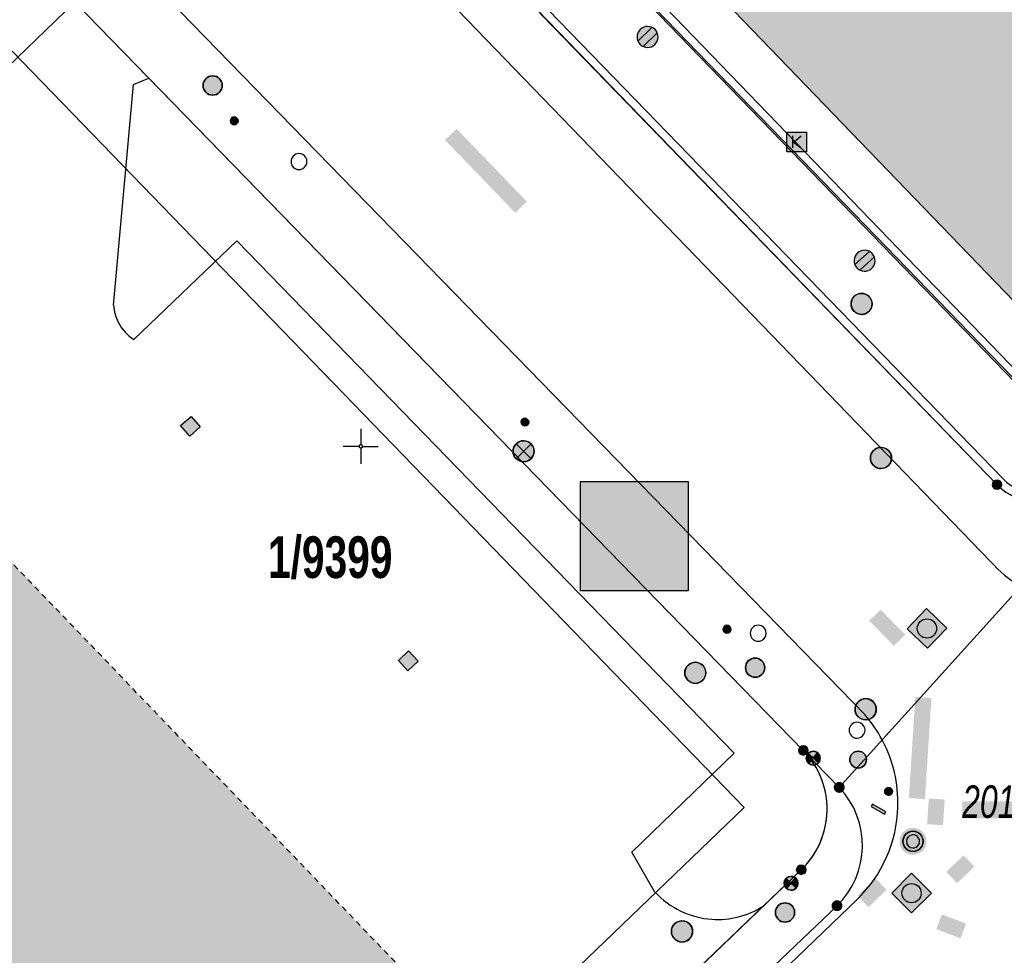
# Model space of a CAD drawing. Header units: metres. Extents: x 2695560 to 2696939, y 1260491 to 1262050.
# Tile 597 of 656: x 2696014 to 2696049, y 1261332 to 1261365. Entities that reach past the tile are written whole.
import ezdxf

# ---------------------------------------------------------------- set-up
doc = ezdxf.new("R2010")
doc.units = ezdxf.units.M
doc.linetypes.add('AUSGEZOGEN', pattern=[0])
doc.linetypes.add('VERDECKT2_S2', pattern=[0.36, 0.2, -0.16])
for name, color, linetype in [('XR$1$AV_Flächen (EO)', 7, 'AUSGEZOGEN'), ('XR$1$AV_Gebäudeflächen (EO)', 7, 'AUSGEZOGEN'), ('XR$1$AV_Gebäudeflächen ut.', 7, 'AUSGEZOGEN'), ('XR$1$AV_Grenzpunkte', 7, 'AUSGEZOGEN'), ('XR$1$AV_Grundstück-Nr.', 7, 'AUSGEZOGEN'), ('XR$1$AV_Koordinatennetzpunkte', 7, 'AUSGEZOGEN'), ('XR$1$AV_Lagefixpunkt-Nr.', 7, 'AUSGEZOGEN'), ('XR$1$AV_Lagefixpunkte', 7, 'AUSGEZOGEN'), ('XR$1$AV_Linien (BB)', 7, 'AUSGEZOGEN'), ('XR$1$AW_LK_Einlaufschacht alt', 24, 'AUSGEZOGEN'), ('XR$1$AW_LK_Schachtdeckel', 24, 'AUSGEZOGEN'), ('XR$1$EW_LK_Bauwerk', 1, 'AUSGEZOGEN'), ('XR$1$EW_LK_Bauwerk_FL_Linie_Punkt', 1, 'AUSGEZOGEN'), ('XR$1$EW_LK_Knoten', 1, 'AUSGEZOGEN'), ('XR$1$FM_LK_SW_TRASSEKNOTEN', 94, 'AUSGEZOGEN'), ('XR$1$Liegenschaftsgrenzen', 7, 'AUSGEZOGEN'), ('XR$1$PFAV', 255, 'AUSGEZOGEN'), ('XR$1$PFAW', 255, 'AUSGEZOGEN'), ('XR$1$PFEW', 255, 'AUSGEZOGEN'), ('XR$1$PFWFM', 255, 'AUSGEZOGEN'), ('XR$1$RAEW', 8, 'AUSGEZOGEN'), ('XR$1$RP_Abstandslinie', 7, 'AUSGEZOGEN'), ('XR$1$TV_LK_KNOTEN', 92, 'AUSGEZOGEN')]:
    doc.layers.add(name, color=color, linetype=linetype)
doc.styles.add('ARIAL', font='arial.ttf')

# ---------------------------------------------------------------- blocks, each defined once
blk = doc.blocks.new('COMPLEXOBJECT_307')
at = {"layer": 'XR$1$AV_Linien (BB)', "color": 7, "linetype": 'AUSGEZOGEN', "transparency": 33554687}
blk.add_line((6031.321, 11365.557), (6047.712, 11348.63), dxfattribs=at)
blk.add_arc((6049.149, 11350.022), 2, 224.1005, 313.9527, dxfattribs=at)
blk = doc.blocks.new('COMPLEXOBJECT_333')
at = {"layer": 'XR$1$AV_Linien (BB)', "color": 7, "linetype": 'AUSGEZOGEN', "transparency": 33554687}
blk.add_line((6039.366, 11333.591), (6040.722, 11334.891), dxfattribs=at)
blk.add_arc((6038.645, 11337.057), 3.001, 313.7959, 5.3183, dxfattribs=at)
blk = doc.blocks.new('COMPLEXOBJECT_335')
at = {"layer": 'XR$1$AV_Linien (BB)', "color": 7, "linetype": 'AUSGEZOGEN', "transparency": 33554687}
for points in [[(6016.178, 11355.042), (6016.891, 11362.915), (6017.432, 11363.14)], [(6035.501, 11334.095), (6034.681, 11335.516), (6038.325, 11339.054), (6020.57, 11357.338), (6016.901, 11353.811)]]:
    blk.add_lwpolyline(points, dxfattribs=at)
for centre, radius, start, end in [((6017.761, 11355.14), 1.586, 183.5269, 207.7973), ((6017.737, 11355.126), 1.558, 207.7756, 237.5704), ((6037.738, 11336.166), 3.048, 222.7817, 266.1362), ((6037.738, 11336.15), 3.033, 266.1248, 302.462)]:
    blk.add_arc(centre, radius, start, end, dxfattribs=at)
blk = doc.blocks.new('COMPLEXOBJECT_355')
at = {"layer": 'XR$1$AV_Linien (BB)', "color": 7, "linetype": 'AUSGEZOGEN', "transparency": 33554687}
blk.add_lwpolyline([(6031.558, 11368.155), (6032.553, 11369.11), (6049.152, 11351.905), (6061.733, 11364.043), (6037.543, 11388.855), (6035.288, 11386.638), (6035.079, 11386.853), (6030.092, 11392.041)], dxfattribs=at)
blk.add_arc((6032.935, 11366.72), 1.989, 133.8033, 215.772, dxfattribs=at)
blk = doc.blocks.new('COMPLEXOBJECT_629')
at = {"layer": 'XR$1$AV_Linien (BB)', "color": 7, "linetype": 'AUSGEZOGEN', "transparency": 33554687}
blk.add_lwpolyline([(6042.729, 11333.843), (6011.132, 11303.493), (6005.772, 11298.385)], dxfattribs=at)
for centre, radius, start, end in [((6039.387, 11337.27), 4.789, 358.3431, 28.1139), ((6039.391, 11337.271), 4.785, 314.2332, 358.3309)]:
    blk.add_arc(centre, radius, start, end, dxfattribs=at)
blk = doc.blocks.new('COMPLEXOBJECT_650')
at = {"layer": 'XR$1$AV_Linien (BB)', "color": 7, "linetype": 'AUSGEZOGEN', "transparency": 33554687}
blk.add_lwpolyline([(5990.763, 11404.548), (5991.065, 11404.259), (6047.477, 11345.896)], dxfattribs=at)
blk.add_arc((6051.046, 11349.078), 4.781, 221.7167, 238.5464, dxfattribs=at)
blk = doc.blocks.new('COMPLEXOBJECT_691')
at = {"layer": 'XR$1$AV_Linien (BB)', "color": 7, "linetype": 'AUSGEZOGEN', "transparency": 33554687}
blk.add_lwpolyline([(5984.493, 11400.403), (5994.087, 11390.622), (6043, 11340.414)], dxfattribs=at)
blk.add_arc((6039.457, 11337.319), 4.704, 27.987, 41.1342, dxfattribs=at)
blk = doc.blocks.new('COMPLEXOBJECT_891')
at = {"layer": 'XR$1$AV_Flächen (EO)', "color": 7, "linetype": 'AUSGEZOGEN', "transparency": 33554687}
for p, q in [((6031.487, 11365.356), (6047.712, 11348.63)), ((6047.927, 11348.839), (6031.702, 11365.565)), ((6051.061, 11349.484), (6050.332, 11348.801))]:
    blk.add_line(p, q, dxfattribs=at)
for points in [[(6031.766, 11367.939), (6032.545, 11368.687), (6048.977, 11351.736), (6049.152, 11351.905), (6032.553, 11369.11), (6031.558, 11368.155)], [(6050.537, 11348.582), (6051.27, 11349.269), (6051.061, 11349.484)]]:
    blk.add_lwpolyline(points, dxfattribs=at)
for centre, radius, start, end in [((6032.941, 11366.717), 1.996, 133.8749, 174.7245), ((6032.935, 11366.719), 1.69, 133.7795, 178.4405), ((6032.939, 11366.721), 1.993, 174.8512, 223.2389), ((6032.928, 11366.718), 1.683, 178.384, 223.2295), ((6049.149, 11350.06), 1.727, 224.9866, 269.0458), ((6049.147, 11350.067), 1.734, 269.1106, 313.1164), ((6049.151, 11350.064), 2.031, 224.9034, 268.9955), ((6049.147, 11350.065), 2.033, 269.0891, 313.1317)]:
    blk.add_arc(centre, radius, start, end, dxfattribs=at)
blk = doc.blocks.new('COMPLEXOBJECT_1228')
at = {"layer": 'XR$1$Liegenschaftsgrenzen', "color": 7, "linetype": 'AUSGEZOGEN', "transparency": 33554687}
for p, q in [((6017.464, 11379.867), (6047.712, 11348.63)), ((6050.537, 11348.582), (6051.53, 11348.3))]:
    blk.add_line(p, q, dxfattribs=at)
blk.add_arc((6049.149, 11350.022), 2, 224.1005, 313.9527, dxfattribs=at)
blk = doc.blocks.new('COMPLEXOBJECT_1359')
at = {"layer": 'XR$1$Liegenschaftsgrenzen', "color": 7, "linetype": 'AUSGEZOGEN', "transparency": 33554687}
blk.add_line((5993.378, 11345.247), (6014.796, 11365.847), dxfattribs=at)
blk = doc.blocks.new('COMPLEXOBJECT_1360')
at = {"layer": 'XR$1$Liegenschaftsgrenzen', "color": 7, "linetype": 'AUSGEZOGEN', "transparency": 33554687}
blk.add_line((6040.722, 11334.891), (6010.17, 11305.6), dxfattribs=at)
blk.add_arc((6038.645, 11337.056), 3, 313.805, 44.2306, dxfattribs=at)
blk = doc.blocks.new('COMPLEXOBJECT_1363')
at = {"layer": 'XR$1$Liegenschaftsgrenzen', "color": 7, "linetype": 'AUSGEZOGEN', "transparency": 33554687}
blk.add_lwpolyline([(6042, 11333.61), (6038.77, 11330.53), (6038.75, 11330.14), (6037.39, 11328.85), (6037.01, 11328.86), (6022.8, 11315.24), (6023.04, 11314.98), (6019.82, 11311.89), (6019.58, 11312.14), (6014.02, 11306.83), (6010.17, 11305.6)], dxfattribs=at)
blk.add_arc((6039.909, 11335.76), 2.999, 314.1914, 43.6365, dxfattribs=at)
blk = doc.blocks.new('BWAV1')
at = {"layer": 'XR$1$PFAV', "transparency": 33554687}
blk.add_hatch(color=7, dxfattribs=at).paths.add_polyline_path([(0.67, 0), (0.656, 0.135), (0.616, 0.264), (0.55, 0.383), (0.462, 0.486), (0.354, 0.569), (0.233, 0.628), (0.101, 0.662), (-0.034, 0.669), (-0.168, 0.649), (-0.295, 0.602), (-0.41, 0.53), (-0.508, 0.436), (-0.586, 0.325), (-0.639, 0.201), (-0.667, 0.068), (-0.667, -0.068), (-0.639, -0.201), (-0.586, -0.325), (-0.508, -0.436), (-0.41, -0.53), (-0.295, -0.602), (-0.168, -0.649), (-0.034, -0.669), (0.101, -0.662), (0.233, -0.628), (0.354, -0.569), (0.462, -0.486), (0.55, -0.383), (0.616, -0.264), (0.656, -0.135)])
at = {"color": 7, "transparency": 33554687}
for radius, start, end in [(0.5, 91.1948, 268.8052), (0.5, 268.8052, 91.1948), (0.326, 91.1948, 268.8052), (0.326, 268.8052, 91.1948)]:
    blk.add_arc((0, 0), radius, start, end, dxfattribs=at)
at = {"layer": 'XR$1$PFAV', "transparency": 33554687}
blk.add_circle((0, 0), 0.5, dxfattribs=at)
blk = doc.blocks.new('BWAV20')
at = {"true_color": 0x000000, "transparency": 33554687}
blk.add_hatch(color=18, dxfattribs=at).paths.add_polyline_path([(0.167, 0), (0.163, 0.034), (0.153, 0.066), (0.137, 0.095), (0.115, 0.121), (0.088, 0.141), (0.058, 0.156), (0.025, 0.165), (-0.008, 0.166), (-0.042, 0.161), (-0.073, 0.15), (-0.102, 0.132), (-0.126, 0.109), (-0.146, 0.081), (-0.159, 0.05), (-0.166, 0.017), (-0.166, -0.017), (-0.159, -0.05), (-0.146, -0.081), (-0.126, -0.109), (-0.102, -0.132), (-0.073, -0.15), (-0.042, -0.161), (-0.008, -0.166), (0.025, -0.165), (0.058, -0.156), (0.088, -0.141), (0.115, -0.121), (0.137, -0.095), (0.153, -0.066), (0.163, -0.034)])
at = {"layer": 'XR$1$PFAV', "transparency": 33554687}
blk.add_hatch(color=7, dxfattribs=at).paths.add_polyline_path([(0.5, 0), (0.49, 0.101), (0.459, 0.197), (0.41, 0.286), (0.344, 0.362), (0.264, 0.424), (0.174, 0.469), (0.076, 0.494), (-0.025, 0.499), (-0.125, 0.484), (-0.22, 0.449), (-0.306, 0.395), (-0.379, 0.326), (-0.437, 0.243), (-0.477, 0.15), (-0.497, 0.051), (-0.497, -0.051), (-0.477, -0.15), (-0.437, -0.243), (-0.379, -0.326), (-0.306, -0.395), (-0.22, -0.449), (-0.125, -0.484), (-0.025, -0.499), (0.076, -0.494), (0.174, -0.469), (0.264, -0.424), (0.344, -0.362), (0.41, -0.286), (0.459, -0.197), (0.49, -0.101)])
blk = doc.blocks.new('BAV15')
at = {"layer": 'XR$1$PFAV', "transparency": 33554687}
blk.add_hatch(color=7, dxfattribs=at).paths.add_polyline_path([(0.5, 0), (0.49, 0.1), (0.46, 0.2), (0.41, 0.29), (0.34, 0.36), (0.26, 0.42), (0.17, 0.47), (0.08, 0.49), (-0.03, 0.5), (-0.13, 0.48), (-0.22, 0.45), (-0.31, 0.4), (-0.38, 0.33), (-0.44, 0.24), (-0.48, 0.15), (-0.5, 0.05), (-0.5, -0.05), (-0.48, -0.15), (-0.44, -0.24), (-0.38, -0.33), (-0.31, -0.4), (-0.22, -0.45), (-0.13, -0.48), (-0.03, -0.5), (0.08, -0.49), (0.17, -0.47), (0.26, -0.42), (0.34, -0.36), (0.41, -0.29), (0.46, -0.2), (0.49, -0.1)])
at = {"color": 7, "transparency": 33554687}
for start, end in [(90, 270), (270, 90)]:
    blk.add_arc((0, 0), 0.5, start, end, dxfattribs=at)
at = {"layer": 'XR$1$PFAV', "transparency": 33554687}
blk.add_circle((0, 0), 0.5, dxfattribs=at)
blk = doc.blocks.new('BAV2041')
at = {"color": 7, "transparency": 33554687}
for p, q in [((0, 0.5), (0, 0.05)), ((-0.05, 0), (-0.5, 0)), ((0.05, 0), (0.5, 0)), ((0, -0.05), (0, -0.5))]:
    blk.add_line(p, q, dxfattribs=at)
blk.add_circle((0, 0), 0.05, dxfattribs=at)
for start, end in [(90, 270), (270, 90)]:
    blk.add_arc((0, 0), 0.05, start, end, dxfattribs=at)
blk = doc.blocks.new('BAW2089')
at = {"layer": 'XR$1$PFAW', "transparency": 33554687}
blk.add_hatch(color=7, dxfattribs=at).paths.add_polyline_path([(-0.5, 0.5), (-0.5, -0.5), (0.5, -0.5), (0.5, 0.5)])
at = {"transparency": 33554687}
blk.add_lwpolyline([(-0.5, 0.5), (0.5, 0.5), (0.5, -0.5), (-0.5, -0.5), (-0.5, 0.5)], close=True, dxfattribs=at)
at = {"layer": 'XR$1$PFAW', "transparency": 33554687}
blk.add_lwpolyline([(-0.5, 0.5), (0.5, 0.5), (0.5, -0.5), (-0.5, -0.5), (-0.5, 0.5)], close=True, dxfattribs=at)
blk = doc.blocks.new('BAW2082')
at = {"layer": 'XR$1$PFAW', "transparency": 33554687}
blk.add_hatch(color=7, dxfattribs=at).paths.add_polyline_path([(0.509, -0.003), (0.499, 0.098), (0.469, 0.194), (0.42, 0.283), (0.354, 0.359), (0.274, 0.421), (0.183, 0.466), (0.085, 0.491), (-0.016, 0.496), (-0.116, 0.481), (-0.211, 0.446), (-0.297, 0.392), (-0.37, 0.323), (-0.428, 0.24), (-0.468, 0.147), (-0.488, 0.047), (-0.488, -0.054), (-0.468, -0.153), (-0.428, -0.246), (-0.37, -0.329), (-0.297, -0.398), (-0.211, -0.452), (-0.116, -0.487), (-0.016, -0.502), (0.085, -0.497), (0.183, -0.472), (0.274, -0.427), (0.354, -0.366), (0.42, -0.289), (0.469, -0.2), (0.499, -0.104)])
at = {"transparency": 33554687}
for start, end in [(91.1948, 268.8052), (268.8052, 91.1948)]:
    blk.add_arc((0.01, 0), 0.5, start, end, dxfattribs=at)
at = {"layer": 'XR$1$PFAW', "transparency": 33554687}
blk.add_circle((0.009, -0.003), 0.5, dxfattribs=at)
blk = doc.blocks.new('BAW2087')
at = {"lineweight": 25, "true_color": 0x000000, "transparency": 33554687}
h = blk.add_hatch(color=18, dxfattribs=at)
h.paths.add_polyline_path([(-0.5, 0.5), (-0.5, -0.5), (0.5, -0.5), (0.5, 0.5)])
h.paths.add_polyline_path([(0.337, -0.069), (0.316, -0.136), (0.282, -0.196), (0.237, -0.249), (0.182, -0.292), (0.119, -0.322), (0.052, -0.34), (-0.017, -0.343), (-0.086, -0.333), (-0.151, -0.309), (-0.21, -0.272), (-0.261, -0.224), (-0.301, -0.167), (-0.328, -0.103), (-0.342, -0.035), (-0.342, 0.035), (-0.328, 0.103), (-0.301, 0.167), (-0.261, 0.224), (-0.21, 0.272), (-0.151, 0.309), (-0.086, 0.333), (-0.017, 0.343), (0.052, 0.34), (0.119, 0.322), (0.182, 0.292), (0.237, 0.249), (0.282, 0.196), (0.316, 0.136), (0.337, 0.069), (0.344, 0)], flags=16)
at = {"layer": 'XR$1$PFAW', "lineweight": 25, "transparency": 33554687}
blk.add_hatch(color=7, dxfattribs=at).paths.add_polyline_path([(0.344, 0), (0.337, 0.069), (0.316, 0.136), (0.282, 0.196), (0.237, 0.249), (0.182, 0.292), (0.119, 0.322), (0.052, 0.34), (-0.017, 0.343), (-0.086, 0.333), (-0.151, 0.309), (-0.21, 0.272), (-0.261, 0.224), (-0.301, 0.167), (-0.328, 0.103), (-0.342, 0.035), (-0.342, -0.035), (-0.328, -0.103), (-0.301, -0.167), (-0.261, -0.224), (-0.21, -0.272), (-0.151, -0.309), (-0.086, -0.333), (-0.017, -0.343), (0.052, -0.34), (0.119, -0.322), (0.182, -0.292), (0.237, -0.249), (0.282, -0.196), (0.316, -0.136), (0.337, -0.069)])
at = {"lineweight": 25, "transparency": 33554687}
for p, q in [((-0.5, 0.5, 0.993), (0.5, 0.5, 0.993)), ((-0.5, -0.5, 0.993), (-0.5, 0.5, 0.993)), ((0.5, 0.5, 0.993), (0.5, -0.5, 0.993)), ((0.5, -0.5, 0.993), (-0.5, -0.5, 0.993))]:
    blk.add_line(p, q, dxfattribs=at)
blk.add_circle((0, 0), 0.344, dxfattribs=at)
at = {"layer": 'XR$1$PFAW', "lineweight": 25, "transparency": 33554687}
blk.add_line((-0.5, 0.5), (0.5, 0.5), dxfattribs=at)
at = {"layer": 'XR$1$PFAW', "color": 31, "lineweight": 25, "transparency": 33554687}
for p, q in [((-0.5, -0.5), (-0.5, 0.5)), ((0.5, 0.5), (0.5, -0.5)), ((0.5, -0.5), (-0.5, -0.5))]:
    blk.add_line(p, q, dxfattribs=at)
at = {"layer": 'XR$1$PFAW', "lineweight": 25, "transparency": 33554687}
blk.add_circle((0, 0), 0.344, dxfattribs=at)
blk = doc.blocks.new('BAW2090')
at = {"layer": 'XR$1$PFAW', "lineweight": 25, "transparency": 33554687}
blk.add_hatch(color=7, dxfattribs=at).paths.add_polyline_path([(0.5, 0), (0.49, 0.101), (0.459, 0.197), (0.41, 0.286), (0.344, 0.362), (0.264, 0.424), (0.174, 0.469), (0.076, 0.494), (-0.025, 0.499), (-0.125, 0.484), (-0.22, 0.449), (-0.306, 0.395), (-0.379, 0.326), (-0.437, 0.243), (-0.477, 0.15), (-0.497, 0.051), (-0.497, -0.051), (-0.477, -0.15), (-0.437, -0.243), (-0.379, -0.326), (-0.306, -0.395), (-0.22, -0.449), (-0.125, -0.484), (-0.025, -0.499), (0.076, -0.494), (0.174, -0.469), (0.264, -0.424), (0.344, -0.362), (0.41, -0.286), (0.459, -0.197), (0.49, -0.101)])
at = {"lineweight": 25, "transparency": 33554687}
for p, q in [((-0.177, 0.468), (-0.177, -0.468)), ((0.179, 0.467), (0.177, -0.468))]:
    blk.add_line(p, q, dxfattribs=at)
for start, end in [(90, 180), (0, 90), (180, 270), (270, 0)]:
    blk.add_arc((0, 0), 0.5, start, end, dxfattribs=at)
blk = doc.blocks.new('BAW2088')
at = {"layer": 'XR$1$PFAW', "transparency": 33554687}
blk.add_hatch(color=253, dxfattribs=at).paths.add_polyline_path([(0.51, 0), (0.5, 0.101), (0.47, 0.197), (0.421, 0.286), (0.355, 0.362), (0.275, 0.424), (0.184, 0.469), (0.086, 0.494), (-0.015, 0.499), (-0.115, 0.484), (-0.21, 0.449), (-0.296, 0.395), (-0.369, 0.326), (-0.427, 0.243), (-0.467, 0.15), (-0.487, 0.051), (-0.487, -0.051), (-0.467, -0.15), (-0.427, -0.243), (-0.369, -0.326), (-0.296, -0.395), (-0.21, -0.449), (-0.115, -0.484), (-0.015, -0.499), (0.086, -0.494), (0.184, -0.469), (0.275, -0.424), (0.355, -0.362), (0.421, -0.286), (0.47, -0.197), (0.5, -0.101)])
at = {"transparency": 33554687}
for start, end in [(91.1948, 268.8052), (268.8052, 91.1948)]:
    blk.add_arc((0.01, 0), 0.5, start, end, dxfattribs=at)
at = {"layer": 'XR$1$PFAW', "transparency": 33554687}
blk.add_circle((0.01, 0), 0.5, dxfattribs=at)
blk = doc.blocks.new('BEW15')
at = {"layer": 'XR$1$PFEW', "transparency": 33554687}
h = blk.add_hatch(color=7, dxfattribs=at)
h.paths.add_polyline_path([(-0.5, 0), (-0.497, -0.05), (-0.489, -0.1), (-0.477, -0.15), (-0.459, -0.197), (-0.437, -0.242), (-0.41, -0.285), (-0.379, -0.326), (-0.344, -0.362), (-0.306, -0.395), (-0.264, -0.424), (-0.22, -0.449), (-0.173, -0.469), (-0.125, -0.484), (-0.075, -0.494), (-0.025, -0.499), (0.026, -0.499), (0.076, -0.494), (0.126, -0.484), (0.174, -0.469), (0.22, -0.449), (0.265, -0.424), (0.306, -0.395), (0.345, -0.362), (0.38, -0.326), (0.411, -0.285), (0.437, -0.242), (0.46, -0.197), (0.477, -0.15), (0.49, -0.1), (0.498, -0.05), (0.5, 0), (0.498, 0.051), (0.49, 0.101), (0.477, 0.15), (0.46, 0.197), (0.437, 0.243), (0.411, 0.286), (0.38, 0.326), (0.345, 0.363), (0.306, 0.396), (0.265, 0.424), (0.22, 0.449), (0.174, 0.469), (0.126, 0.484), (0.076, 0.494), (0.026, 0.5), (-0.025, 0.5), (-0.075, 0.494), (-0.125, 0.484), (-0.173, 0.469), (-0.22, 0.449), (-0.264, 0.424), (-0.306, 0.396), (-0.344, 0.363), (-0.379, 0.326), (-0.41, 0.286), (-0.437, 0.243), (-0.459, 0.197), (-0.477, 0.15), (-0.489, 0.101), (-0.497, 0.051)])
h.paths.add_polyline_path([(0.01, 0.001), (0.01, 0), (0.01, -0.001), (0.01, -0.002), (0.01, -0.003), (0.009, -0.004), (0.009, -0.005), (0.009, -0.006), (0.008, -0.006), (0.007, -0.007), (0.006, -0.008), (0.006, -0.008), (0.005, -0.009), (0.004, -0.009), (0.003, -0.01), (0.002, -0.01), (0.001, -0.01), (0, -0.01), (-0.001, -0.01), (-0.002, -0.01), (-0.003, -0.009), (-0.004, -0.009), (-0.005, -0.008), (-0.006, -0.008), (-0.007, -0.007), (-0.007, -0.006), (-0.008, -0.006), (-0.008, -0.005), (-0.009, -0.004), (-0.009, -0.003), (-0.009, -0.002), (-0.01, -0.001), (-0.01, 0), (-0.01, 0.001), (-0.009, 0.002), (-0.009, 0.003), (-0.009, 0.004), (-0.008, 0.005), (-0.008, 0.006), (-0.007, 0.007), (-0.007, 0.007), (-0.006, 0.008), (-0.005, 0.009), (-0.004, 0.009), (-0.003, 0.01), (-0.002, 0.01), (-0.001, 0.01), (0, 0.01), (0.001, 0.01), (0.002, 0.01), (0.003, 0.01), (0.004, 0.01), (0.005, 0.009), (0.006, 0.009), (0.006, 0.008), (0.007, 0.007), (0.008, 0.007), (0.009, 0.006), (0.009, 0.005), (0.009, 0.004), (0.01, 0.003), (0.01, 0.002)], flags=16)
at = {"color": 1, "transparency": 33554687}
for start, end in [(0, 180), (180, 0)]:
    blk.add_arc((0, 0), 0.5, start, end, dxfattribs=at)
at = {"layer": 'XR$1$PFEW', "transparency": 33554687}
blk.add_circle((0, 0), 0.5, dxfattribs=at)
blk = doc.blocks.new('BEWLP2574')
at = {"layer": 'XR$1$PFEW', "transparency": 33554687}
blk.add_hatch(color=7, dxfattribs=at).paths.add_polyline_path([(-0.5, 0), (-0.497, -0.051), (-0.489, -0.101), (-0.477, -0.15), (-0.459, -0.198), (-0.437, -0.243), (-0.41, -0.286), (-0.379, -0.326), (-0.344, -0.363), (-0.306, -0.396), (-0.264, -0.425), (-0.22, -0.449), (-0.173, -0.469), (-0.125, -0.485), (-0.075, -0.495), (-0.025, -0.5), (0.026, -0.5), (0.076, -0.495), (0.126, -0.485), (0.174, -0.469), (0.221, -0.449), (0.265, -0.425), (0.306, -0.396), (0.345, -0.363), (0.38, -0.326), (0.411, -0.286), (0.437, -0.243), (0.46, -0.198), (0.477, -0.15), (0.49, -0.101), (0.498, -0.051), (0.5, 0), (0.498, 0.05), (0.49, 0.1), (0.477, 0.149), (0.46, 0.197), (0.437, 0.242), (0.411, 0.285), (0.38, 0.325), (0.345, 0.362), (0.306, 0.395), (0.265, 0.424), (0.221, 0.448), (0.174, 0.468), (0.126, 0.484), (0.076, 0.494), (0.026, 0.499), (-0.025, 0.499), (-0.075, 0.494), (-0.125, 0.484), (-0.173, 0.468), (-0.22, 0.448), (-0.264, 0.424), (-0.306, 0.395), (-0.344, 0.362), (-0.379, 0.325), (-0.41, 0.285), (-0.437, 0.242), (-0.459, 0.197), (-0.477, 0.149), (-0.489, 0.1), (-0.497, 0.05)])
at = {"color": 1, "transparency": 33554687}
for start, end in [(90, 180), (0, 90), (180, 270), (270, 0)]:
    blk.add_arc((0, 0), 0.5, start, end, dxfattribs=at)
at = {"layer": 'XR$1$PFEW', "transparency": 33554687}
blk.add_circle((0, 0), 0.5, dxfattribs=at)
blk = doc.blocks.new('BEWLP2549_S')
at = {"layer": 'XR$1$PFEW', "transparency": 33554687}
blk.add_hatch(color=7, dxfattribs=at).paths.add_polyline_path([(0.5, 0), (0.49, 0.101), (0.459, 0.197), (0.41, 0.286), (0.344, 0.362), (0.264, 0.424), (0.174, 0.469), (0.076, 0.494), (-0.025, 0.499), (-0.125, 0.484), (-0.22, 0.449), (-0.306, 0.395), (-0.379, 0.326), (-0.437, 0.243), (-0.477, 0.15), (-0.497, 0.051), (-0.497, -0.051), (-0.477, -0.15), (-0.437, -0.243), (-0.379, -0.326), (-0.306, -0.395), (-0.22, -0.449), (-0.125, -0.484), (-0.025, -0.499), (0.076, -0.494), (0.174, -0.469), (0.264, -0.424), (0.344, -0.362), (0.41, -0.286), (0.459, -0.197), (0.49, -0.101)])
at = {"color": 1, "transparency": 33554687}
for p, q in [((0.354, -0.354), (-0.354, 0.354)), ((-0.354, -0.354), (0.354, 0.354))]:
    blk.add_line(p, q, dxfattribs=at)
for start, end in [(91.3809, 268.6191), (268.6191, 91.3809)]:
    blk.add_arc((0, 0), 0.5, start, end, dxfattribs=at)
at = {"layer": 'XR$1$PFEW', "transparency": 33554687}
blk.add_circle((0, 0), 0.5, dxfattribs=at)
blk = doc.blocks.new('BEWLP2561')
at = {"layer": 'XR$1$PFEW', "transparency": 33554687}
blk.add_hatch(color=7, dxfattribs=at).paths.add_polyline_path([(0.488, 0), (0.478, 0.101), (0.448, 0.197), (0.399, 0.286), (0.333, 0.362), (0.253, 0.424), (0.162, 0.469), (0.064, 0.494), (-0.037, 0.499), (-0.137, 0.484), (-0.232, 0.449), (-0.318, 0.395), (-0.391, 0.326), (-0.449, 0.243), (-0.489, 0.15), (-0.509, 0.051), (-0.509, -0.051), (-0.489, -0.15), (-0.449, -0.243), (-0.391, -0.326), (-0.318, -0.395), (-0.232, -0.449), (-0.137, -0.484), (-0.037, -0.499), (0.064, -0.494), (0.162, -0.469), (0.253, -0.424), (0.333, -0.362), (0.399, -0.286), (0.448, -0.197), (0.478, -0.101)])
at = {"layer": 'XR$1$RAEW', "transparency": 33554687}
for points in [[(-0.324, -0.38), (-0.009, 0.003), (-0.38, 0.325), (-0.396, 0.305), (-0.411, 0.285), (-0.425, 0.263), (-0.438, 0.242), (-0.449, 0.219), (-0.46, 0.196), (-0.469, 0.172), (-0.477, 0.148), (-0.484, 0.124), (-0.49, 0.099), (-0.494, 0.074), (-0.497, 0.049), (-0.499, 0.024), (-0.5, -0.001), (-0.499, -0.027), (-0.497, -0.052), (-0.494, -0.077), (-0.489, -0.102), (-0.484, -0.127), (-0.477, -0.151), (-0.468, -0.175), (-0.459, -0.198), (-0.448, -0.221), (-0.436, -0.244), (-0.423, -0.266), (-0.409, -0.287), (-0.394, -0.307), (-0.378, -0.327), (-0.361, -0.346), (-0.343, -0.363)], [(0.306, 0.386), (0, 0), (0.381, -0.325), (0.397, -0.305), (0.411, -0.284), (0.425, -0.262), (0.438, -0.24), (0.449, -0.217), (0.459, -0.193), (0.468, -0.169), (0.476, -0.144), (0.483, -0.12), (0.488, -0.094), (0.492, -0.069), (0.494, -0.043), (0.495, -0.018), (0.495, 0.008), (0.494, 0.034), (0.491, 0.059), (0.487, 0.084), (0.482, 0.11), (0.475, 0.134), (0.468, 0.159), (0.459, 0.183), (0.448, 0.206), (0.437, 0.229), (0.424, 0.252), (0.41, 0.273), (0.395, 0.294), (0.379, 0.314), (0.362, 0.334), (0.345, 0.352), (0.326, 0.37)]]:
    blk.add_hatch(color=1, dxfattribs=at).paths.add_polyline_path(points)
at = {"color": 1, "transparency": 33554687}
for p, q in [((0.381, -0.325), (-0.38, 0.325)), ((-0.324, -0.38), (0.306, 0.386))]:
    blk.add_line(p, q, dxfattribs=at)
for start, end in [(91.38095, 268.61905), (268.61905, 91.38095)]:
    blk.add_arc((0, 0), 0.5, start, end, dxfattribs=at)
at = {"layer": 'XR$1$PFEW', "transparency": 33554687}
blk.add_circle((-0.012, 0, -0.993), 0.5, dxfattribs=at)
at = {"layer": 'XR$1$RAEW', "color": 1, "transparency": 33554687}
for points in [[(-0.324, -0.38), (-0.009, 0.003), (-0.38, 0.325)], [(0.306, 0.386), (0, 0), (0.381, -0.325)]]:
    blk.add_lwpolyline(points, dxfattribs=at)
for centre, start, end in [((0, 0), 139.48209, 229.51105), ((-0.004, -0.006), 320.36586, 51.63478)]:
    blk.add_arc(centre, 0.5, start, end, dxfattribs=at)
blk = doc.blocks.new('BEW957')
at = {"layer": 'XR$1$RAEW', "transparency": 33554687}
blk.add_hatch(color=1, dxfattribs=at).paths.add_polyline_path([(-0.5, 0), (-0.5, -0.05), (-0.49, -0.1), (-0.48, -0.15), (-0.46, -0.2), (-0.44, -0.24), (-0.41, -0.29), (-0.38, -0.33), (-0.34, -0.36), (-0.31, -0.4), (-0.26, -0.42), (-0.22, -0.45), (-0.17, -0.47), (-0.13, -0.48), (-0.08, -0.49), (-0.03, -0.5), (0.03, -0.5), (0.08, -0.49), (0.13, -0.48), (0.17, -0.47), (0.22, -0.45), (0.26, -0.42), (0.31, -0.4), (0.34, -0.36), (0.38, -0.33), (0.41, -0.29), (0.44, -0.24), (0.46, -0.2), (0.48, -0.15), (0.49, -0.1), (0.5, -0.05), (0.5, 0), (0.5, 0.05), (0.49, 0.1), (0.48, 0.15), (0.46, 0.2), (0.44, 0.24), (0.41, 0.29), (0.38, 0.33), (0.34, 0.36), (0.31, 0.4), (0.26, 0.42), (0.22, 0.45), (0.17, 0.47), (0.13, 0.48), (0.08, 0.49), (0.03, 0.5), (-0.03, 0.5), (-0.08, 0.49), (-0.13, 0.48), (-0.17, 0.47), (-0.22, 0.45), (-0.26, 0.42), (-0.31, 0.4), (-0.34, 0.36), (-0.38, 0.33), (-0.41, 0.29), (-0.44, 0.24), (-0.46, 0.2), (-0.48, 0.15), (-0.49, 0.1), (-0.5, 0.05)])
at = {"color": 1, "transparency": 33554687}
for start, end in [(90, 180), (180, 270), (0, 90), (270, 0)]:
    blk.add_arc((0, 0), 0.5, start, end, dxfattribs=at)
at = {"layer": 'XR$1$RAEW', "color": 1, "transparency": 33554687}
blk.add_circle((0, 0), 0.5, dxfattribs=at)
blk = doc.blocks.new('BEWG5')
at = {"transparency": 33554687}
blk.add_hatch(color=1, dxfattribs=at).paths.add_polyline_path([(-0.083375, -0.5), (0.083375, -0.5), (0.083375, 0.5), (-0.083375, 0.5)])
at = {"color": 1, "transparency": 33554687}
blk.add_lwpolyline([(-0.083375, -0.5), (0.083375, -0.5), (0.083375, 0.5), (-0.083375, 0.5), (-0.083375, -0.5)], close=True, dxfattribs=at)
blk = doc.blocks.new('BWFM16')
at = {"color": 94, "transparency": 33554687}
for start, end in [(91.19481, 268.80519), (268.80519, 91.19481)]:
    blk.add_arc((0.01, 0), 0.5, start, end, dxfattribs=at)
blk = doc.blocks.new('BTV1')
at = {"layer": 'XR$1$PFWFM', "transparency": 33554687}
blk.add_hatch(color=7, dxfattribs=at).paths.add_polyline_path([(-0.5, 0.5), (-0.5, -0.5), (0.5, -0.5), (0.5, 0.5)])
at = {"color": 92, "transparency": 33554687}
for p, q in [((-0.219, 0.321), (-0.219, -0.298)), ((-0.208, -0.05), (0.23, 0.31)), ((-0.159, 0.001), (0.192, -0.283))]:
    blk.add_line(p, q, dxfattribs=at)
blk.add_polyline3d([(-0.5, 0.5, 0.993), (0.5, 0.5, 0.993), (0.5, -0.5, 0.993), (-0.5, -0.5, 0.993)], close=True, dxfattribs=at)

msp = doc.modelspace()

# ---------------------------------------------------------------- hatches: boundary and pattern name
at = {"transparency": 33554687}
for points in [[(2696029.393, 1261361.138), (2696028.979, 1261360.738), (2696031.483, 1261358.144), (2696031.897, 1261358.544)], [(2696033.815, 1261348.554), (2696033.815, 1261344.653), (2696037.655, 1261344.653), (2696037.655, 1261348.554)], [(2696044.526, 1261343.984), (2696044.121, 1261343.589), (2696044.996, 1261342.692), (2696045.401, 1261343.087)], [(2696045.534, 1261337.261), (2696046.109, 1261337.224), (2696046.34, 1261340.821), (2696045.765, 1261340.858)], [(2696046.186, 1261336.327), (2696046.754, 1261336.29), (2696046.814, 1261337.206), (2696046.247, 1261337.243)], [(2696047.441, 1261337.138), (2696047.441, 1261336.535), (2696051.173, 1261336.535), (2696051.173, 1261337.138)], [(2696046.869, 1261334.626), (2696047.256, 1261334.222), (2696047.875, 1261334.815), (2696047.489, 1261335.219)], [(2696043.706, 1261333.773), (2696044.094, 1261333.37), (2696044.737, 1261333.988), (2696044.35, 1261334.392)], [(2696046.713, 1261333.107), (2696046.515, 1261332.584), (2696047.377, 1261332.258), (2696047.575, 1261332.782)]]:
    msp.add_hatch(color=7, dxfattribs=at).paths.add_polyline_path(points)
at = {"layer": 'XR$1$AV_Gebäudeflächen (EO)', "true_color": 0xebebeb, "transparency": 33554687}
msp.add_hatch(color=7, dxfattribs=at).paths.add_polyline_path([(2696017.052, 1261328.174), (2696024.363, 1261320.567), (2696031.188, 1261327.261), (2696010.6, 1261348.69), (2696005.435, 1261343.87), (2696003.625, 1261342.145), (2696007.018, 1261338.614), (2696003.195, 1261334.94), (2696013.204, 1261324.476)])
at = {"layer": 'XR$1$AV_Gebäudeflächen ut.', "true_color": 0xf5f5f5, "transparency": 33554687}
msp.add_hatch(color=7, dxfattribs=at).paths.add_polyline_path([(2696031.249, 1261373.698), (2696051.862, 1261352.31), (2696050.435, 1261350.935), (2696052.24, 1261349.079), (2696054.087, 1261350.876), (2696069.259, 1261365.532), (2696042.684, 1261393.106), (2696057.344, 1261407.234), (2696083.923, 1261379.667), (2696084.751, 1261380.482), (2696079.398, 1261386.045), (2696074.003, 1261391.653), (2696063.822, 1261402.205), (2696061.261, 1261404.827), (2696033.879, 1261433.206), (2696026.389, 1261425.978), (2696045.687, 1261405.953), (2696037.681, 1261398.239), (2696036.209, 1261396.819), (2696037.363, 1261395.623), (2696037.381, 1261395.631), (2696037.399, 1261395.638), (2696037.417, 1261395.645), (2696037.436, 1261395.652), (2696037.454, 1261395.659), (2696037.472, 1261395.665), (2696037.491, 1261395.672), (2696037.509, 1261395.678), (2696037.528, 1261395.684), (2696037.546, 1261395.69), (2696037.565, 1261395.696), (2696037.584, 1261395.702), (2696037.602, 1261395.707), (2696037.621, 1261395.712), (2696037.64, 1261395.717), (2696037.659, 1261395.722), (2696037.678, 1261395.727), (2696037.697, 1261395.732), (2696037.716, 1261395.736), (2696037.735, 1261395.74), (2696037.754, 1261395.744), (2696037.773, 1261395.748), (2696037.792, 1261395.751), (2696037.812, 1261395.755), (2696037.831, 1261395.758), (2696037.85, 1261395.761), (2696037.87, 1261395.764), (2696037.889, 1261395.767), (2696037.908, 1261395.769), (2696037.928, 1261395.772), (2696037.947, 1261395.774), (2696038.052, 1261395.783), (2696038.157, 1261395.786), (2696038.263, 1261395.784), (2696038.368, 1261395.777), (2696038.472, 1261395.764), (2696038.576, 1261395.746), (2696038.679, 1261395.723), (2696038.781, 1261395.695), (2696038.88, 1261395.662), (2696038.979, 1261395.623), (2696039.075, 1261395.58), (2696039.168, 1261395.532), (2696039.26, 1261395.479), (2696039.348, 1261395.421), (2696039.433, 1261395.36), (2696039.515, 1261395.294), (2696039.594, 1261395.224), (2696039.669, 1261395.15), (2696039.74, 1261395.072), (2696039.807, 1261394.991), (2696039.87, 1261394.906), (2696039.929, 1261394.819), (2696039.983, 1261394.728), (2696040.032, 1261394.635), (2696040.077, 1261394.54), (2696040.117, 1261394.442), (2696040.152, 1261394.343), (2696040.181, 1261394.241), (2696040.206, 1261394.139), (2696040.225, 1261394.035), (2696040.239, 1261393.931), (2696040.248, 1261393.826), (2696040.251, 1261393.721), (2696040.249, 1261393.615), (2696040.242, 1261393.51), (2696040.229, 1261393.405), (2696040.212, 1261393.301), (2696040.189, 1261393.199), (2696040.16, 1261393.097), (2696040.127, 1261392.997), (2696040.088, 1261392.899), (2696040.045, 1261392.803), (2696039.997, 1261392.709), (2696039.944, 1261392.618), (2696039.887, 1261392.529), (2696039.825, 1261392.444), (2696039.759, 1261392.362), (2696039.689, 1261392.283), (2696039.614, 1261392.208), (2696039.537, 1261392.137), (2696039.455, 1261392.07), (2696039.371, 1261392.007), (2696039.283, 1261391.948), (2696039.193, 1261391.894), (2696039.1, 1261391.844), (2696039.004, 1261391.8), (2696038.906, 1261391.76), (2696038.807, 1261391.725), (2696038.706, 1261391.696), (2696038.603, 1261391.671), (2696038.5, 1261391.652), (2696038.395, 1261391.638), (2696038.29, 1261391.629), (2696038.185, 1261391.626), (2696038.079, 1261391.628), (2696037.974, 1261391.635), (2696037.869, 1261391.648), (2696037.765, 1261391.666), (2696037.663, 1261391.689), (2696037.561, 1261391.717), (2696037.461, 1261391.751), (2696037.363, 1261391.789), (2696037.267, 1261391.833), (2696037.173, 1261391.881), (2696037.082, 1261391.934), (2696036.993, 1261391.991), (2696036.908, 1261392.053), (2696036.826, 1261392.119), (2696036.747, 1261392.189), (2696036.672, 1261392.263), (2696036.601, 1261392.341), (2696036.534, 1261392.422), (2696036.471, 1261392.507), (2696036.413, 1261392.595), (2696036.359, 1261392.685), (2696036.309, 1261392.778), (2696036.265, 1261392.874), (2696036.225, 1261392.972), (2696036.19, 1261393.071), (2696036.161, 1261393.172), (2696036.136, 1261393.275), (2696036.117, 1261393.378), (2696036.103, 1261393.483), (2696036.099, 1261393.519), (2696036.097, 1261393.555), (2696036.094, 1261393.592), (2696036.093, 1261393.628), (2696036.092, 1261393.664), (2696036.091, 1261393.701), (2696036.091, 1261393.737), (2696036.092, 1261393.773), (2696036.094, 1261393.81), (2696036.096, 1261393.846), (2696036.099, 1261393.882), (2696036.102, 1261393.918), (2696036.106, 1261393.954), (2696036.111, 1261393.99), (2696036.116, 1261394.026), (2696036.122, 1261394.062), (2696036.128, 1261394.098), (2696036.136, 1261394.134), (2696036.143, 1261394.169), (2696036.152, 1261394.204), (2696036.161, 1261394.24), (2696036.17, 1261394.275), (2696036.181, 1261394.31), (2696036.191, 1261394.344), (2696036.203, 1261394.379), (2696036.215, 1261394.413), (2696036.228, 1261394.447), (2696036.241, 1261394.481), (2696036.255, 1261394.515), (2696036.269, 1261394.548), (2696036.284, 1261394.581), (2696035.13, 1261395.777), (2696033.677, 1261394.375), (2696031.062, 1261391.851), (2696031.214, 1261391.693), (2696036.049, 1261386.663), (2696027.116, 1261377.989)])

# ---------------------------------------------------------------- linework, layer by layer
at = {"color": 24, "lineweight": -3, "transparency": 33554687}
msp.add_lwpolyline([(2696033.815, 1261348.554), (2696037.655, 1261348.554), (2696037.655, 1261344.653), (2696033.815, 1261344.653), (2696033.815, 1261348.554)], close=True, dxfattribs=at)
at = {"layer": 'XR$1$AV_Flächen (EO)', "color": 7, "linetype": 'AUSGEZOGEN', "transparency": 33554687}
msp.add_lwpolyline([(2696031.249, 1261373.698), (2696051.862, 1261352.31), (2696050.435, 1261350.935)], dxfattribs=at)
at = {"layer": 'XR$1$AV_Flächen (EO)', "color": 7, "linetype": 'VERDECKT2_S2', "transparency": 33554687}
msp.add_lwpolyline([(2696017.052, 1261328.174), (2696024.363, 1261320.567), (2696031.188, 1261327.261), (2696010.6, 1261348.69), (2696005.435, 1261343.87)], dxfattribs=at)
at = {"layer": 'XR$1$AV_Linien (BB)', "color": 7, "linetype": 'AUSGEZOGEN', "transparency": 33554687}
msp.add_line((2696041.765, 1261338.959), (2696018.402, 1261362.95), dxfattribs=at)
for points in [[(2696018.402, 1261362.95), (2696015.766, 1261365.657), (2696011.58, 1261369.956)], [(2696007.892, 1261302.296), (2696011.14, 1261305.41), (2696040.336, 1261333.401)]]:
    msp.add_lwpolyline(points, dxfattribs=at)
msp.add_arc((2696039.625, 1261336.87), 2.991, 5.28, 44.3103, dxfattribs=at)
at = {"layer": 'XR$1$Liegenschaftsgrenzen', "color": 7, "linetype": 'AUSGEZOGEN', "transparency": 33554687}
for p, q in [((2696041.765, 1261338.959), (2696015.766, 1261365.657)), ((2696052.5, 1261348.11), (2696043.05, 1261337.64)), ((2696043.05, 1261337.64), (2696041.765, 1261338.959))]:
    msp.add_line(p, q, dxfattribs=at)
at = {"layer": 'XR$1$RP_Abstandslinie', "color": 7, "linetype": 'AUSGEZOGEN', "transparency": 33554687}
for points in [[(2696001.2, 1261401.79), (2696025.02, 1261377.19), (2696052.23, 1261349.09)], [(2696039.66, 1261336.92), (2696012.44, 1261365.02), (2695987.89, 1261390.37), (2695951.8, 1261366.34), (2695940.447, 1261358.777)], [(2695897.4, 1261200.31), (2695926.06, 1261227.83), (2695956.35, 1261256.92), (2695984.48, 1261283.94), (2696012.62, 1261310.95), (2696039.66, 1261336.92)]]:
    msp.add_lwpolyline(points, dxfattribs=at)

# ---------------------------------------------------------------- block references
at = {"layer": 'XR$1$AV_Flächen (EO)', "color": 7, "linetype": 'AUSGEZOGEN', "lineweight": -3, "transparency": 33554687}
msp.add_blockref('COMPLEXOBJECT_891', (2690000.97, 1249999.81), dxfattribs=at)
at = {"layer": 'XR$1$AV_Grenzpunkte', "color": 7, "linetype": 'AUSGEZOGEN', "lineweight": -3, "transparency": 33554687}
for name, p, xscale, yscale in [('BAV15', (2696048.682, 1261348.44), 0.3249999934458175, 0.3249999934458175), ('BAV15', (2696041.765, 1261338.959), 0.3249999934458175, 0.3249999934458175), ('BWAV20', (2696043.05, 1261337.64), 0.3899999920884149, 0.3899999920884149), ('BAV15', (2696041.692, 1261334.701), 0.3249999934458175, 0.3249999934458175), ('BWAV20', (2696042.97, 1261333.42), 0.3899999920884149, 0.3899999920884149)]:
    msp.add_blockref(name, p, dxfattribs=dict(at, xscale=xscale, yscale=yscale))
at = {"layer": 'XR$1$AV_Koordinatennetzpunkte', "color": 7, "linetype": 'AUSGEZOGEN', "lineweight": -3, "transparency": 33554687, "xscale": 1.25, "yscale": 1.25}
msp.add_blockref('BAV2041', (2696025.97, 1261349.81), dxfattribs=at)
at = {"layer": 'XR$1$AV_Lagefixpunkte', "color": 7, "linetype": 'AUSGEZOGEN', "lineweight": -3, "transparency": 33554687, "xscale": 0.7199999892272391, "yscale": 0.7199999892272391}
msp.add_blockref('BWAV1', (2696045.682, 1261335.715, 436.964), dxfattribs=at)
at = {"layer": 'XR$1$AV_Linien (BB)', "color": 7, "linetype": 'AUSGEZOGEN', "lineweight": -3, "transparency": 33554687}
for name in ['COMPLEXOBJECT_691', 'COMPLEXOBJECT_650', 'COMPLEXOBJECT_355', 'COMPLEXOBJECT_307', 'COMPLEXOBJECT_335', 'COMPLEXOBJECT_629', 'COMPLEXOBJECT_333']:
    msp.add_blockref(name, (2690000.97, 1249999.81), dxfattribs=at)
at = {"layer": 'XR$1$AW_LK_Einlaufschacht alt', "color": 24, "linetype": 'AUSGEZOGEN', "lineweight": -3, "transparency": 33554687, "yscale": 0.5000000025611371}
for p, xscale, rotation in [((2696019.888, 1261350.527), 0.5000000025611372, 311.282369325), ((2696027.666, 1261342.155), 0.500000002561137, 313.278199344)]:
    msp.add_blockref('BAW2089', p, dxfattribs=dict(at, xscale=xscale, rotation=rotation))
at = {"layer": 'XR$1$AW_LK_Schachtdeckel', "color": 24, "linetype": 'AUSGEZOGEN', "lineweight": -3, "transparency": 33554687}
for name, p, xscale, yscale, rotation in [('BAW2090', (2696036.206, 1261364.416), 0.7499999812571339, 0.7499999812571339, 314.319178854), ('BAW2090', (2696043.954, 1261356.432), 0.7499999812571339, 0.7499999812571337, 312.127533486), ('BAW2082', (2696043.842, 1261354.898), 0.7499999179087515, 0.7499999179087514, 313.694112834), ('BAW2082', (2696037.907, 1261341.735), 0.7499999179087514, 0.7499999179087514, 314.150237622)]:
    msp.add_blockref(name, p, dxfattribs=dict(at, xscale=xscale, yscale=yscale, rotation=rotation))
at = {"layer": 'XR$1$AW_LK_Schachtdeckel', "color": 24, "linetype": 'AUSGEZOGEN', "lineweight": -3, "transparency": 33554687, "xscale": 0.7578193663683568, "yscale": 0.7578193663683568}
for p in [(2696044.533, 1261349.394), (2696043.986, 1261340.43), (2696037.43, 1261332.502)]:
    msp.add_blockref('BAW2088', p, dxfattribs=at)
at = {"layer": 'XR$1$AW_LK_Schachtdeckel', "color": 24, "linetype": 'AUSGEZOGEN', "lineweight": -3, "transparency": 33554687}
for p, rotation in [((2696046.181, 1261343.311), 316.094863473), ((2696045.631, 1261333.868), 315.013995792)]:
    msp.add_blockref('BAW2087', p, dxfattribs=dict(at, rotation=rotation))
at = {"layer": 'XR$1$EW_LK_Bauwerk', "color": 1, "linetype": 'AUSGEZOGEN', "lineweight": -3, "transparency": 33554687, "xscale": 0.6874999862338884, "yscale": 0.6874999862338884}
for p in [(2696020.683, 1261362.686), (2696040.046, 1261341.913), (2696041.114, 1261333.178)]:
    msp.add_blockref('BEWLP2574', p, dxfattribs=at)
at = {"layer": 'XR$1$EW_LK_Bauwerk_FL_Linie_Punkt', "color": 1, "linetype": 'AUSGEZOGEN', "lineweight": -3, "transparency": 33554687, "xscale": 0.5999999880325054, "yscale": 0.5999999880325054}
msp.add_blockref('BEW15', (2696043.722, 1261338.632), dxfattribs=at)
at = {"layer": 'XR$1$EW_LK_Knoten', "color": 1, "linetype": 'AUSGEZOGEN', "lineweight": -3, "transparency": 33554687}
for name, p, xscale, yscale in [('BEW957', (2696021.453, 1261361.423), 0.2749999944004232, 0.2749999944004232), ('BEW957', (2696031.829, 1261350.676), 0.2749999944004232, 0.2749999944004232), ('BEWLP2549_S', (2696031.782, 1261349.635), 0.749999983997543, 0.749999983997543), ('BEW957', (2696039.042, 1261343.286), 0.2749999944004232, 0.2749999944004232), ('BEWLP2561', (2696042.127, 1261338.683), 0.4943918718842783, 0.4943918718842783), ('BEW957', (2696044.809, 1261337.497), 0.2749999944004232, 0.2749999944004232), ('BEWLP2561', (2696041.334, 1261334.219), 0.4943918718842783, 0.4943918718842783)]:
    msp.add_blockref(name, p, dxfattribs=dict(at, xscale=xscale, yscale=yscale))
for name, p, xscale, yscale, rotation in [('BEW957', (2696044.809, 1261337.497), 0.2749999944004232, 0.2749999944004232, 45), ('BEWG5', (2696044.448, 1261336.861), 0.5499999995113, 0.5499999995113, 240.3953999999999)]:
    msp.add_blockref(name, p, dxfattribs=dict(at, xscale=xscale, yscale=yscale, rotation=rotation))
at = {"layer": 'XR$1$FM_LK_SW_TRASSEKNOTEN', "color": 94, "linetype": 'AUSGEZOGEN', "lineweight": -3, "transparency": 33554687, "xscale": 0.5706289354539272, "yscale": 0.5706289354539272}
for p in [(2696023.759, 1261359.97), (2696040.15, 1261343.14), (2696043.68, 1261339.68)]:
    msp.add_blockref('BWFM16', p, dxfattribs=at)
at = {"layer": 'XR$1$Liegenschaftsgrenzen', "color": 7, "linetype": 'AUSGEZOGEN', "lineweight": -3, "transparency": 33554687}
for name in ['COMPLEXOBJECT_1228', 'COMPLEXOBJECT_1359', 'COMPLEXOBJECT_1360', 'COMPLEXOBJECT_1363']:
    msp.add_blockref(name, (2690000.97, 1249999.81), dxfattribs=at)
at = {"layer": 'XR$1$TV_LK_KNOTEN', "color": 92, "linetype": 'AUSGEZOGEN', "lineweight": -3, "transparency": 33554687, "xscale": 0.7000000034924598, "yscale": 0.7000000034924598}
msp.add_blockref('BTV1', (2696041.532, 1261360.668), dxfattribs=at)

# ---------------------------------------------------------------- texts
at = {"layer": 'XR$1$AV_Grundstück-Nr.', "color": 7, "transparency": 33554687, "insert": (2696024.88, 1261345.834), "char_height": 1.48491, "width": 4.98214, "attachment_point": 5, "style": 'ARIAL'}
msp.add_mtext('\\A1;{\\fArial|i0|b1;\\H1.484908;\\W0.700000;\\C7;1/9399}\\P', dxfattribs=at)
at = {"layer": 'XR$1$AV_Lagefixpunkt-Nr.', "color": 7, "transparency": 33554687, "insert": (2696047.441, 1261336.535), "char_height": 1.1621, "width": 5.49745, "attachment_point": 7, "style": 'ARIAL'}
msp.add_mtext('\\A1;{\\fArial|i1|b0;\\H1.162102;\\W0.700000;\\C7;20103715}\\P', dxfattribs=at)

doc.saveas('drawing.dxf')
